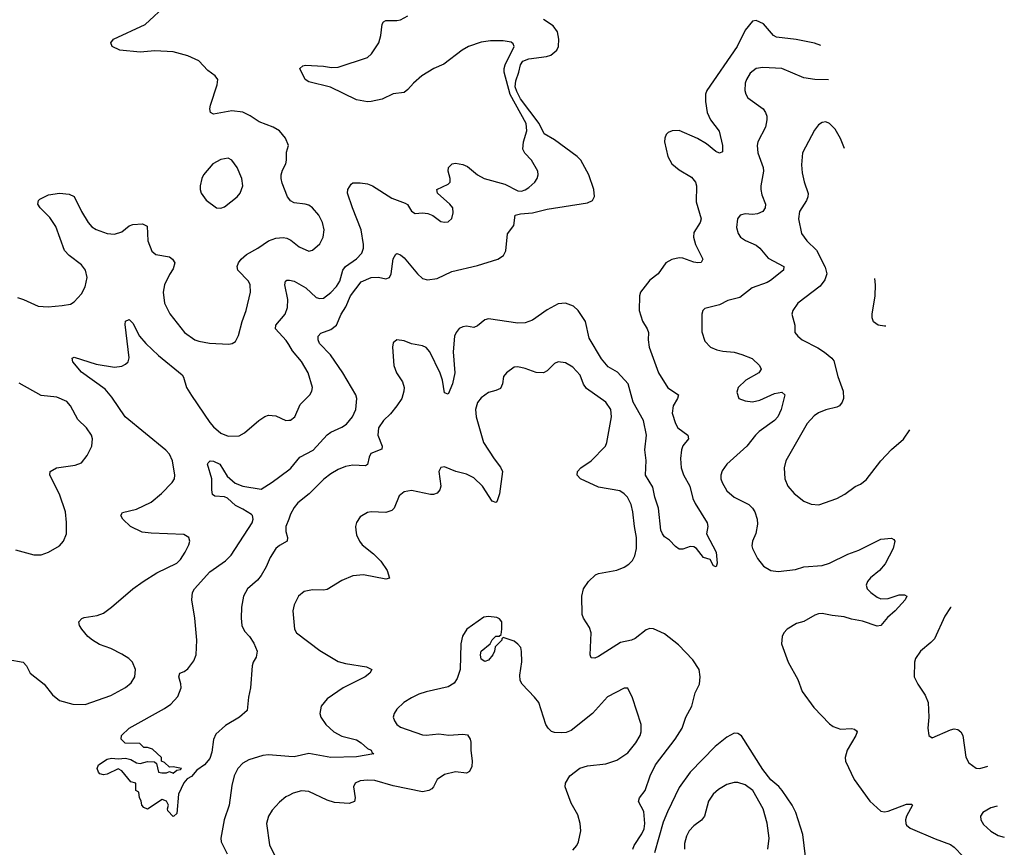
# Model space of a CAD drawing. Header units: inches. Extents: x 1649636 to 1815363, y 506543 to 641975.
# Tile 617 of 656: x 1778533 to 1783903, y 583921 to 588436. Entities that reach past the tile are written whole.
import ezdxf

# ---------------------------------------------------------------- set-up
doc = ezdxf.new("R2010")
doc.units = ezdxf.units.IN
doc.header["$MEASUREMENT"] = 0
doc.layers.add('B7578', color=7, linetype='Continuous')
doc.layers.add('B7588', color=7, linetype='Continuous')

msp = doc.modelspace()

# ---------------------------------------------------------------- linework, layer by layer
at = {"layer": 'B7578', "color": 5}
for points, elevation in [([(1780000, 587460), (1779992.5, 587470), (1779964.7, 587544.7), (1779958.1, 587570), (1779958.5, 587590), (1779965.2, 587614.8), (1779984.2, 587650), (1779988.5, 587670), (1779987.3, 587712.7), (1779998, 587750), (1779982, 587790), (1779949.4, 587830), (1779915.1, 587850), (1779838.7, 587878.7), (1779790, 587911.3), (1779750, 587931.1), (1779690, 587938.9), (1779590, 587920.7), (1779573.2, 587930), (1779569.6, 587949.7), (1779572.8, 587970), (1779610, 588081), (1779613.6, 588110), (1779599.3, 588130), (1779558.3, 588158.3), (1779510, 588211.2), (1779450, 588238.9), (1779370, 588261.1), (1779270, 588265.4), (1779190, 588258.4), (1779078, 588270), (1779037.2, 588290), (1779029, 588310), (1779044, 588330), (1779217, 588410), (1779338.6, 588521.4)], 560), ([(1778520.4, 586920.4), (1778554, 586910), (1778633.3, 586873.3), (1778688.8, 586868.8), (1778764.4, 586875.6), (1778810, 586884), (1778830, 586897.3), (1778870, 586940.7), (1778890, 586978.8), (1778900.9, 587030), (1778891.9, 587070), (1778870, 587098.3), (1778802.4, 587150), (1778776.9, 587176.9), (1778730, 587306.6), (1778696.6, 587356.6), (1778644.5, 587410), (1778632.3, 587430), (1778636, 587450), (1778643.5, 587456.5), (1778690, 587479.5), (1778750, 587488.5), (1778803.4, 587483.4), (1778830.3, 587470.3), (1778870.3, 587390), (1778906.9, 587330), (1778925.8, 587305.8), (1778950, 587290.2), (1779010, 587269.3), (1779050, 587265.4), (1779090, 587278.5), (1779130, 587310.2), (1779150, 587319.1), (1779201.7, 587321.7), (1779227.7, 587310), (1779231.7, 587230), (1779252.9, 587172.9), (1779275.3, 587155.3), (1779350, 587141.1), (1779366, 587130), (1779378, 587110), (1779370, 587076), (1779350, 587045.6), (1779323.2, 586990), (1779314.4, 586950), (1779321.6, 586890), (1779350.9, 586830.9), (1779432.2, 586730), (1779488.2, 586690), (1779510, 586681.2), (1779568.5, 586671.5), (1779673.8, 586666.2), (1779691.5, 586668.5), (1779710, 586680.7), (1779726.3, 586713.7), (1779746.2, 586790), (1779768, 586850), (1779791.8, 586950), (1779789.8, 586989.8), (1779780.9, 587010), (1779722.4, 587070), (1779718.2, 587090), (1779725.6, 587110), (1779741.4, 587130), (1779770, 587155.4), (1779831.5, 587190), (1779889.9, 587230.1), (1779930, 587244.4), (1779970, 587247.4), (1779990, 587243.7), (1780000, 587238.6)], 560), ([(1780000, 586663.5), (1779985.9, 586685.9), (1779927.2, 586750), (1779929.7, 586770), (1779980.4, 586830), (1779993.6, 586866.4), (1779994.3, 586910), (1779979.2, 586990), (1779981.6, 587010), (1779990, 587015.2), (1780000, 587015.1)], 540), ([(1778470, 584944.6), (1778551.5, 584931.5), (1778570, 584910.7), (1778590.6, 584870), (1778666, 584810), (1778712.3, 584752.3), (1778750, 584721.1), (1778822.4, 584702.4), (1778890, 584700.7), (1779030, 584748.1), (1779110, 584791.7), (1779141.6, 584818.4), (1779161.1, 584850), (1779163.5, 584890), (1779148.2, 584930), (1779127.8, 584950), (1779090, 584975.1), (1779030, 585005.3), (1778967.9, 585028), (1778929.6, 585050), (1778905.1, 585070), (1778871.8, 585110), (1778859.5, 585130), (1778856, 585150), (1778871.6, 585168.4), (1778885.1, 585174.9), (1778955.3, 585184.7), (1778990, 585197.3), (1779034, 585230), (1779149.3, 585330), (1779206.6, 585370), (1779281.3, 585418.7), (1779389.4, 585470), (1779409.5, 585490), (1779435.1, 585530), (1779455.6, 585570), (1779460.9, 585590), (1779456, 585610), (1779427.2, 585627.2), (1779250, 585634), (1779200.7, 585640.7), (1779136.2, 585670), (1779095.1, 585710), (1779083.6, 585730), (1779093.4, 585746.6), (1779170, 585766.3), (1779250, 585803.1), (1779306, 585850), (1779364.2, 585910), (1779376.4, 585930), (1779378.7, 585950), (1779365.5, 586030), (1779350, 586066.3), (1779330, 586087.3), (1779108.7, 586270), (1779035.8, 586375.8), (1778999.4, 586419.4), (1778870, 586513), (1778822.9, 586570), (1778819, 586590), (1778830, 586594.9), (1778950, 586556.5), (1779050, 586540.7), (1779090, 586546.2), (1779110, 586556), (1779125.1, 586570), (1779129.8, 586590.2), (1779107.7, 586772.3), (1779110, 586791), (1779130, 586800.7), (1779150, 586780.7), (1779186, 586710), (1779220.2, 586670), (1779290, 586603.6), (1779418.6, 586498.6), (1779426.1, 586486.1), (1779442, 586430), (1779470, 586384.6), (1779570, 586237.6), (1779590, 586214), (1779630, 586179.5), (1779670, 586163.1), (1779730, 586164.9), (1779758.2, 586181.8), (1779836.2, 586250), (1779870, 586271.8), (1779890, 586278.7), (1779930, 586274.4), (1779984.7, 586250), (1780000, 586250.3)], 540), ([(1778510, 585544), (1778610, 585517.1), (1778650, 585516.4), (1778690, 585530.4), (1778750, 585565.5), (1778772, 585590), (1778787.3, 585630), (1778788.1, 585691.9), (1778781.7, 585750), (1778750, 585846.6), (1778697.4, 585950), (1778699.6, 585970), (1778734, 585990), (1778834.9, 586005.1), (1778870, 586017.3), (1778901, 586059), (1778926, 586110), (1778929.4, 586150), (1778924.5, 586170), (1778897, 586210), (1778850, 586255.1), (1778809.6, 586330), (1778790, 586353.3), (1778736.2, 586376.2), (1778650, 586385.6), (1778530, 586453.3)], 560), ([(1780000, 585711.1), (1779984.5, 585670), (1779983.4, 585643.4), (1779994, 585610), (1779990.6, 585590), (1779950, 585567.4), (1779929.5, 585550.5), (1779898.5, 585501.5), (1779877.5, 585450), (1779850, 585402.8), (1779830, 585378.9), (1779775.8, 585330), (1779754.2, 585290), (1779742.8, 585230), (1779740.7, 585170), (1779744.4, 585130), (1779759.1, 585099.1), (1779786.4, 585070), (1779810, 585034), (1779828, 584990), (1779822, 584958), (1779806, 584930), (1779801, 584910), (1779792.2, 584790), (1779779.9, 584740.1), (1779773.4, 584666.6), (1779731, 584630), (1779654.6, 584585.4), (1779601.7, 584538.3), (1779590.2, 584509.8), (1779580, 584440), (1779570, 584405.6), (1779540.4, 584370), (1779498.7, 584341.3), (1779470, 584307.3), (1779445.5, 584294.5), (1779428.1, 584271.9), (1779398.8, 584210), (1779390, 584106), (1779374, 584090), (1779370, 584088), (1779340.4, 584120.4), (1779338, 584130), (1779344, 584150), (1779333.2, 584173.2), (1779310, 584182), (1779230, 584128), (1779210, 584138), (1779198, 584150), (1779194.6, 584174.6), (1779186, 584190), (1779182, 584222), (1779166, 584230), (1779166, 584270), (1779138, 584278), (1779090, 584337.2), (1779070, 584349), (1779010, 584319), (1778990, 584315.3), (1778970, 584322), (1778962, 584330), (1778955.3, 584350), (1778962, 584370), (1779010, 584401), (1779033.6, 584406.4), (1779070, 584402.8), (1779110, 584407.3), (1779139.1, 584399.1), (1779170, 584381), (1779190, 584378.8), (1779230, 584388), (1779267.1, 584387.1), (1779278.8, 584378.8), (1779290, 584331.3), (1779307.1, 584327.1), (1779333.6, 584326.4), (1779350, 584334), (1779370, 584324.7), (1779390, 584342), (1779410, 584344.7), (1779415.3, 584350), (1779370, 584359), (1779350, 584358), (1779323.1, 584383.1), (1779306, 584390), (1779306, 584410), (1779256.4, 584456.4), (1779230, 584466), (1779210, 584466), (1779187.3, 584487.3), (1779108.4, 584488.4), (1779086, 584510), (1779088, 584530), (1779129, 584570), (1779322.7, 584677.3), (1779357.6, 584702.4), (1779395.8, 584744.2), (1779412.5, 584790), (1779411.7, 584811.7), (1779400.4, 584850), (1779406.6, 584870), (1779430, 584879.6), (1779450, 584894.9), (1779481.9, 584938.1), (1779495, 584970), (1779498.2, 585050), (1779487.9, 585170), (1779472.4, 585270), (1779474.8, 585310), (1779486.8, 585330), (1779570, 585422.9), (1779655.6, 585484.4), (1779685.7, 585514.3), (1779800.8, 585690), (1779806.4, 585710), (1779802.6, 585730), (1779796.1, 585736.1), (1779750, 585766.2), (1779710, 585785.6), (1779665.5, 585825.5), (1779650, 585833.3), (1779596.6, 585836.6), (1779585.1, 585845.1), (1779580.5, 585870), (1779580.4, 585930), (1779557.6, 586010), (1779561.1, 586018.9), (1779571.7, 586028.3), (1779590, 586027.4), (1779623.6, 586010), (1779664.9, 585944.9), (1779707.6, 585907.6), (1779750, 585891.4), (1779850, 585874.6), (1779910, 585911.9), (1780000, 585980.3)], 520), ([(1780000, 584416.8), (1779890, 584425.1), (1779858.2, 584421.8), (1779782.3, 584397.7), (1779750, 584380.7), (1779721.6, 584350), (1779703.1, 584310), (1779690, 584258), (1779675.3, 584150), (1779647.2, 584070), (1779628.9, 583970), (1779631.8, 583950), (1779664.5, 583884.5)], 540), ([(1780000, 584204.2), (1779983.7, 584196.3), (1779950, 584167.8), (1779910, 584123.6), (1779888.9, 584090), (1779878, 584050), (1779894.8, 583934.8), (1779940.7, 583840.7), (1779966, 583810), (1779991.4, 583791.4), (1780000, 583788.1)], 560)]:
    msp.add_lwpolyline(points, dxfattribs=dict(at, elevation=elevation))
at = {"layer": 'B7578', "color": 5, "elevation": 580}
msp.add_lwpolyline([(1779670, 587679.5), (1779630, 587673.6), (1779585.5, 587650), (1779535.5, 587590), (1779526, 587570), (1779517.1, 587530), (1779516.3, 587510), (1779522, 587490), (1779550, 587450.8), (1779606, 587410), (1779630, 587408), (1779650, 587415.5), (1779718, 587470), (1779735.1, 587490), (1779749.6, 587530), (1779745.1, 587570), (1779719.5, 587630), (1779690, 587669.2)], close=True, dxfattribs=at)
at = {"layer": 'B7588', "color": 5}
for points, elevation in [([(1780000, 587015.1), (1780004.9, 587015.1), (1780030, 587009.2), (1780093.3, 586973.3), (1780150, 586920.8), (1780170, 586913.8), (1780190, 586916.5), (1780230, 586946.7), (1780260, 586980), (1780278.5, 587010), (1780295.7, 587070), (1780310, 587089.1), (1780369.3, 587130.7), (1780398, 587162), (1780407.2, 587190), (1780408.2, 587210), (1780395.2, 587290), (1780347, 587410), (1780320.4, 587490), (1780322.6, 587510), (1780341, 587539), (1780350, 587546), (1780390, 587546.5), (1780430, 587540.1), (1780457.6, 587530), (1780562, 587462), (1780635.6, 587435.6), (1780647, 587427), (1780670.3, 587390.3), (1780690, 587378.4), (1780730, 587382), (1780758.7, 587378.7), (1780786.7, 587366.7), (1780830, 587334.9), (1780850, 587330.4), (1780870, 587333.4), (1780889.6, 587350.4), (1780897.7, 587382.3), (1780895.4, 587410), (1780878.9, 587430), (1780811.8, 587490), (1780807, 587510), (1780870, 587537.6), (1780880.5, 587550), (1780880.4, 587570), (1780869.8, 587610), (1780871.4, 587628.6), (1780891.2, 587648.8), (1780910, 587652.7), (1780950, 587646.3), (1780974.1, 587634.1), (1781030.3, 587590), (1781066.7, 587570), (1781178.1, 587538.1), (1781250, 587501.7), (1781270, 587499.5), (1781290, 587507.2), (1781310, 587519.5), (1781342.4, 587550), (1781355.1, 587570), (1781360.5, 587590), (1781358, 587610), (1781323.5, 587670), (1781287.4, 587707.4), (1781277, 587730), (1781279.6, 587770), (1781298.7, 587830), (1781295.5, 587870), (1781207.2, 588027.2), (1781174.4, 588150), (1781174.2, 588170), (1781180.6, 588190), (1781229.7, 588290), (1781224, 588304), (1781213.2, 588313.2), (1781170, 588320.9), (1781099.9, 588320.1), (1781050, 588312.6), (1780980.7, 588290), (1780946, 588270), (1780846.5, 588193.5), (1780791.3, 588168.7), (1780726.7, 588130), (1780680.3, 588090), (1780650, 588054), (1780630, 588037.6), (1780569.1, 588030.9), (1780510, 588002.4), (1780450, 587989.7), (1780430, 587988.3), (1780370, 587997.7), (1780228.2, 588068.2), (1780110, 588097.2), (1780089.6, 588109.6), (1780061.2, 588170), (1780077, 588183), (1780092, 588188), (1780190, 588182.4), (1780234, 588174), (1780270, 588176.5), (1780429.2, 588230), (1780451.8, 588250), (1780490.9, 588309.1), (1780503.1, 588350), (1780508.7, 588411.3), (1780516.6, 588423.4), (1780530, 588430.3), (1780590, 588430.3), (1780610, 588434.9), (1780650, 588456.5)], 540), ([(1780000, 585980.3), (1780011.2, 585988.8), (1780060.5, 586050), (1780132.4, 586087.6), (1780210, 586171.5), (1780230, 586185.8), (1780290, 586211.9), (1780315.7, 586230), (1780348.1, 586270), (1780366.8, 586310), (1780370.9, 586370), (1780366.6, 586390), (1780294.5, 586510), (1780227.8, 586607.8), (1780167.5, 586670), (1780161, 586690), (1780160.8, 586710), (1780175.3, 586724.7), (1780230, 586745.4), (1780260.4, 586770), (1780286, 586830), (1780312.2, 586870), (1780337.4, 586930), (1780395.3, 587004.7), (1780450.1, 587030.1), (1780490, 587031.3), (1780530, 587022), (1780550.5, 587029.5), (1780558, 587050), (1780570, 587131.3), (1780583.8, 587156.2), (1780590, 587159.3), (1780610, 587152.2), (1780630, 587135.8), (1780702, 587050), (1780730, 587024.6), (1780756.7, 587016.7), (1780810, 587023.2), (1780890, 587062), (1781030, 587094.5), (1781140.7, 587130), (1781170.7, 587149.3), (1781184.5, 587175.5), (1781193.4, 587266.6), (1781226.8, 587313.2), (1781235.1, 587370), (1781263.2, 587376.8), (1781330, 587381.4), (1781410, 587401.6), (1781630, 587436.8), (1781656.1, 587450), (1781668.5, 587471.5), (1781664.1, 587510), (1781636.4, 587590), (1781592.7, 587670), (1781572.2, 587690), (1781450, 587780.2), (1781393.1, 587813.1), (1781366.6, 587870), (1781264.5, 588004.5), (1781243.4, 588043.4), (1781235, 588070), (1781238.1, 588101.9), (1781255.3, 588150), (1781263.3, 588190), (1781277.2, 588210), (1781310, 588222.7), (1781405.1, 588234.9), (1781430, 588242), (1781462, 588270), (1781470.7, 588290), (1781474, 588330), (1781466.4, 588370), (1781442, 588402), (1781390, 588436.2)], 520), ([(1782901.1, 588294.4), (1782867, 588307), (1782767.9, 588327.9), (1782660.6, 588340.6), (1782643.8, 588350), (1782590, 588412.4), (1782550, 588430.8), (1782530, 588427.1), (1782490, 588378.5), (1782445.1, 588290), (1782281, 588050), (1782272.9, 588030), (1782272.1, 587990), (1782282.2, 587930), (1782300.2, 587890), (1782347.2, 587827.2), (1782366, 587750), (1782365.2, 587714.8), (1782350, 587707.6), (1782330, 587716.3), (1782277.7, 587757.7), (1782230, 587787.9), (1782130, 587831.1), (1782092, 587830), (1782070, 587819.6), (1782059.3, 587810), (1782050.4, 587790), (1782048.9, 587770), (1782068.1, 587690), (1782089.1, 587650), (1782130, 587616.1), (1782196.2, 587576.2), (1782218.6, 587550), (1782224.1, 587530), (1782222.6, 587442.6), (1782249.3, 587350), (1782244.2, 587330), (1782210, 587274.5), (1782206.7, 587250), (1782219, 587210), (1782258.8, 587130), (1782249.1, 587110.9), (1782230.8, 587109.2), (1782210, 587112.4), (1782150, 587134), (1782130, 587135.8), (1782090, 587128.3), (1782056.1, 587110), (1782015.5, 587050), (1781970, 587014.7), (1781918.9, 586950), (1781913.1, 586930), (1781911.3, 586850), (1781930.2, 586790.2), (1781955.3, 586750), (1781962, 586730), (1781960.2, 586690), (1781966, 586650), (1782016.8, 586510), (1782067, 586427), (1782125.5, 586390), (1782121.1, 586370), (1782096, 586330), (1782090.3, 586290), (1782110, 586233), (1782122.8, 586210), (1782176.3, 586170), (1782180.5, 586150), (1782149.2, 586110.8), (1782141.5, 586090), (1782137.4, 586042.6), (1782139.7, 585990), (1782152.7, 585952.7), (1782188.1, 585890), (1782204.3, 585824.3), (1782216, 585796), (1782281.6, 585690), (1782284.9, 585670), (1782278.8, 585630), (1782331.6, 585530), (1782337.3, 585470), (1782331, 585450), (1782316.4, 585456.4), (1782298, 585490), (1782262, 585502), (1782224, 585550), (1782210, 585559.3), (1782190, 585561.2), (1782150, 585548), (1782130, 585548), (1782110, 585562), (1782076.6, 585596.6), (1782050, 585614.5), (1782038.7, 585630), (1782028.7, 585650), (1782015.8, 585770), (1781996.2, 585830), (1781985.2, 585885.2), (1781945.4, 585950), (1781949.7, 586030.3), (1781942.4, 586090), (1781951.2, 586170), (1781934.1, 586250), (1781879.3, 586350), (1781851.2, 586450), (1781793, 586513), (1781742.5, 586542.5), (1781706.4, 586586.4), (1781638.6, 586698.6), (1781618.5, 586790), (1781577.8, 586850), (1781552.2, 586872.2), (1781510, 586889.1), (1781470, 586886.4), (1781410, 586852.9), (1781330, 586796.8), (1781290, 586782.7), (1781250, 586780.8), (1781090, 586803.5), (1781070, 586798.3), (1781030, 586765.1), (1781010, 586756.9), (1780970, 586763.1), (1780950, 586760.9), (1780930, 586750.8), (1780912.8, 586730), (1780904.1, 586710), (1780896.6, 586623.4), (1780906.1, 586510), (1780892.9, 586450), (1780870, 586392.7), (1780850, 586399.3), (1780838, 586470), (1780826.8, 586506.8), (1780770, 586624.2), (1780750, 586648), (1780730, 586656.4), (1780670, 586667.6), (1780630, 586682.9), (1780590, 586689.3), (1780570, 586673.2), (1780565.3, 586650), (1780573.4, 586550), (1780587.3, 586510), (1780620.9, 586460.9), (1780628.8, 586430), (1780628.5, 586410), (1780616.5, 586370), (1780590.3, 586329.7), (1780554.4, 586285.6), (1780517.7, 586250), (1780489.5, 586210), (1780485.2, 586170), (1780510.3, 586110), (1780506.9, 586093.1), (1780448.4, 586070), (1780438, 586050), (1780430.2, 586009.8), (1780418, 586002), (1780350, 586004.6), (1780310, 585998.5), (1780270, 585982.2), (1780230, 585958.5), (1780190.7, 585929.3), (1780111, 585849), (1780050, 585799.7), (1780030, 585774.7), (1780010, 585737.6), (1780000, 585711.1)], 520), ([(1782944.7, 588106.7), (1782870, 588109.8), (1782810, 588119.3), (1782690, 588169.7), (1782585.7, 588174.3), (1782550, 588169.6), (1782516.5, 588143.5), (1782495.8, 588110), (1782488.9, 588090), (1782487.2, 588050), (1782492.2, 588030), (1782504.4, 588010), (1782587.2, 587950), (1782600.8, 587930), (1782607.1, 587910), (1782608.1, 587890), (1782600.2, 587850), (1782558, 587770), (1782554.6, 587750), (1782557.8, 587710), (1782588.2, 587630), (1782590.2, 587610), (1782574.2, 587530), (1782574.2, 587510), (1782579.7, 587479.7), (1782600.9, 587430), (1782599, 587410), (1782584.9, 587390), (1782556.3, 587376.3), (1782530, 587373.3), (1782490, 587376.3), (1782462.8, 587370), (1782446.7, 587350), (1782442, 587302), (1782450.4, 587270), (1782463.8, 587250), (1782491.3, 587231.3), (1782550, 587206.5), (1782569.4, 587189.4), (1782614.1, 587134.1), (1782700.4, 587090), (1782699.3, 587070), (1782627.7, 587012.3), (1782610, 587002.2), (1782526.8, 586973.2), (1782459.6, 586920.4), (1782395.4, 586904.6), (1782350, 586881), (1782270, 586860.9), (1782259.1, 586850), (1782253, 586830), (1782252.3, 586732.3), (1782270, 586682.8), (1782300.7, 586650), (1782334.7, 586634.7), (1782367, 586627), (1782430, 586621.1), (1782470.7, 586610), (1782527.3, 586587.3), (1782568.2, 586550), (1782577.1, 586530), (1782563.8, 586510), (1782493, 586470), (1782450.7, 586430), (1782443.4, 586403.4), (1782454.8, 586370), (1782490, 586356), (1782530, 586351.3), (1782570, 586359.7), (1782650, 586395.8), (1782670, 586400.5), (1782690, 586402.8), (1782706, 586390), (1782685, 586310), (1782666.9, 586270), (1782648.9, 586250), (1782566.3, 586190), (1782545.3, 586170), (1782498.5, 586110), (1782390, 586011.5), (1782364.8, 585975.2), (1782356.5, 585950), (1782356.5, 585930), (1782363.1, 585910), (1782390, 585865.7), (1782430, 585831.3), (1782510, 585790.2), (1782530.2, 585770), (1782541.8, 585750), (1782555.5, 585710), (1782557, 585683), (1782547.5, 585632.5), (1782528.9, 585590), (1782525.8, 585565.8), (1782528.9, 585550), (1782556.4, 585496.4), (1782590, 585454.9), (1782630, 585430.4), (1782670, 585426), (1782764.6, 585435.4), (1782810, 585450.3), (1782910, 585457.6), (1782950, 585470.3), (1783050, 585520.3), (1783110, 585541.3), (1783230, 585601.3), (1783287.1, 585607.1), (1783299.8, 585599.8), (1783306, 585590), (1783295.8, 585550), (1783252.8, 585467.2), (1783222, 585430), (1783172.4, 585390), (1783156.4, 585370), (1783148.4, 585350), (1783154.9, 585330), (1783174.4, 585310), (1783210, 585284.9), (1783230, 585276.9), (1783270, 585279), (1783330, 585298.4), (1783358, 585298), (1783370.7, 585290.7), (1783362.8, 585270), (1783307, 585210), (1783265.5, 585174.5), (1783230, 585131.3), (1783210, 585126.4), (1783130, 585154.8), (1783070, 585164.5), (1783030, 585178.6), (1782964.7, 585184.7), (1782910, 585196.3), (1782890, 585193.7), (1782870, 585187.7), (1782810, 585152), (1782770, 585141), (1782718, 585110), (1782700.4, 585090), (1782690.3, 585070), (1782687.6, 585030), (1782723.9, 584930), (1782775.8, 584835.8), (1782801.1, 584770), (1782863.4, 584683.4), (1782950, 584594.4), (1782970, 584580.3), (1783010, 584565.7), (1783070, 584568.2), (1783085.8, 584565.8), (1783097, 584557), (1783100.5, 584550), (1783092.2, 584530), (1783044.9, 584450), (1783034.4, 584410), (1783035.8, 584390), (1783083.2, 584290), (1783170, 584173.4), (1783230, 584118), (1783250, 584114.9), (1783270, 584118.4), (1783370, 584156.1), (1783395.6, 584155.6), (1783402, 584150), (1783369.3, 584090.7), (1783363.2, 584070), (1783365, 584050), (1783370, 584042), (1783390, 584025.4), (1783526.4, 583966.4), (1783610, 583935.8), (1783630, 583922.3), (1783677.4, 583870)], 540), ([(1783031.5, 587732.4), (1783010, 587787.3), (1782979.3, 587839.3), (1782950, 587869.7), (1782930, 587878), (1782910, 587875.6), (1782890, 587862), (1782867.3, 587832.7), (1782802.8, 587710), (1782796.7, 587643.3), (1782800, 587600), (1782811.1, 587551.1), (1782832.8, 587487.2), (1782831.7, 587470), (1782823.7, 587450), (1782785.8, 587390), (1782780.9, 587350), (1782796, 587270), (1782824.9, 587230), (1782877.6, 587177.6), (1782925.7, 587085.7), (1782934.6, 587050), (1782923.8, 587016.2), (1782898.8, 586981.2), (1782776.4, 586890), (1782748.9, 586850), (1782744.6, 586830), (1782759.3, 586770), (1782760.5, 586730), (1782777.1, 586710), (1782800.7, 586690), (1782885.4, 586645.4), (1782921.4, 586621.4), (1782961.3, 586590), (1782973.8, 586573.8), (1782994.3, 586490), (1783024.4, 586410), (1783025.3, 586370), (1783018.9, 586350), (1783003.8, 586330), (1782990, 586321.7), (1782930, 586306.6), (1782889.5, 586290.5), (1782865.6, 586274.4), (1782826.6, 586233.4), (1782712, 586030), (1782702, 585990), (1782704.9, 585930), (1782721.3, 585890), (1782756.4, 585850), (1782809.2, 585809.2), (1782850, 585793.1), (1782890.7, 585789.3), (1782990, 585823.2), (1783033.1, 585846.9), (1783090, 585888.7), (1783118.4, 585901.6), (1783150, 585924.9), (1783228.5, 586030), (1783288.3, 586091.7), (1783352, 586148), (1783387.5, 586198.4)], 560), ([(1780000, 587238.6), (1780012.4, 587232.4), (1780056.3, 587196.3), (1780110, 587172.7), (1780130, 587178.4), (1780170, 587213.4), (1780187.8, 587250), (1780193, 587290), (1780185.1, 587330), (1780163.5, 587370), (1780129.7, 587410), (1780110, 587423.1), (1780090, 587429.8), (1780030, 587435.9), (1780010, 587446.6), (1780000, 587460)], 560), ([(1783256.3, 586764.3), (1783250, 586764), (1783214, 586770), (1783190, 586787), (1783181.3, 586810), (1783182, 586830), (1783198.9, 586930), (1783200.4, 586990), (1783196.2, 587022.9)], 560), ([(1780000, 586250.3), (1780010, 586250.4), (1780033, 586270), (1780063.3, 586336.7), (1780115.3, 586390), (1780126.6, 586410), (1780128.8, 586430), (1780105.8, 586510), (1780070.5, 586570.5), (1780021, 586630), (1780000, 586663.5)], 540), ([(1781877, 583910), (1781883.5, 583930), (1781926.5, 583993.5), (1781937.9, 584022.1), (1781942.3, 584050), (1781936.6, 584116.6), (1781907.3, 584170), (1781913.3, 584190), (1781943.5, 584230), (1781972, 584310), (1782001.2, 584370), (1782107.9, 584510), (1782145.3, 584570), (1782165.6, 584630), (1782198.7, 584690), (1782216.9, 584763.1), (1782239.5, 584810), (1782243.6, 584850), (1782237.6, 584890), (1782203.1, 584943.1), (1782126, 585026), (1782050, 585085.1), (1781990, 585112.8), (1781970, 585114.3), (1781950, 585108), (1781890, 585060.7), (1781870, 585051.6), (1781810, 585037.7), (1781690, 584962.3), (1781670, 584953.3), (1781650, 584954), (1781644.7, 584970), (1781649.7, 585090), (1781639.5, 585119.5), (1781607.3, 585170), (1781599.6, 585190), (1781598.7, 585290), (1781607.6, 585330), (1781635.1, 585370), (1781673.1, 585406.9), (1781690, 585414.3), (1781790, 585432.7), (1781830, 585448.9), (1781854.7, 585465.3), (1781874.1, 585485.9), (1781887.1, 585510), (1781896.1, 585550), (1781897.3, 585610), (1781885, 585670), (1781876.5, 585750), (1781867.7, 585790), (1781847.1, 585830), (1781830, 585849.7), (1781805.3, 585865.3), (1781690, 585885.3), (1781591.8, 585930), (1781573, 585950), (1781574.7, 585970), (1781592.8, 585990), (1781649.7, 586030), (1781728.2, 586110), (1781735.8, 586130), (1781760.9, 586270), (1781756.8, 586310), (1781729.7, 586350), (1781623.7, 586423.7), (1781608.2, 586448.2), (1781590, 586495.8), (1781550, 586540.5), (1781510, 586563.6), (1781470, 586569.6), (1781450, 586559.6), (1781410, 586519.7), (1781390, 586508.4), (1781350, 586510.8), (1781290, 586532.7), (1781250, 586541), (1781230, 586539.7), (1781187.7, 586510), (1781170.5, 586490), (1781166.4, 586450), (1781155.8, 586424.2), (1781130, 586412), (1781090, 586402), (1781050, 586373.6), (1781030, 586347), (1781019.2, 586310), (1781022.2, 586270), (1781062.8, 586130), (1781120, 586040), (1781155.3, 585995.3), (1781165.7, 585970), (1781150, 585848.7), (1781134.4, 585805.6), (1781130, 585800.9), (1781110, 585809.6), (1781057.2, 585890), (1781010, 585936.4), (1780970, 585957.2), (1780910.8, 585970.8), (1780850, 585996.3), (1780830, 585992.7), (1780819.3, 585970), (1780828.7, 585890), (1780824.4, 585870), (1780810, 585852), (1780790, 585844.7), (1780773.8, 585846.2), (1780670, 585866.9), (1780630, 585860.5), (1780602.4, 585837.6), (1780574.9, 585770), (1780562.2, 585757.8), (1780530, 585747.7), (1780450, 585751.1), (1780430, 585747.8), (1780390, 585724.5), (1780370, 585693.2), (1780364.2, 585670), (1780365.7, 585650), (1780370, 585626), (1780385.3, 585590), (1780400.4, 585570), (1780462.3, 585522.3), (1780502, 585482), (1780536.5, 585430), (1780550, 585389.2), (1780530, 585383.6), (1780407.4, 585407.4), (1780350, 585401.4), (1780290, 585376.1), (1780210, 585327.4), (1780190, 585322.7), (1780130, 585326), (1780084.2, 585315.8), (1780052.7, 585290), (1780030, 585244), (1780023.1, 585210), (1780024.4, 585190), (1780032.4, 585110), (1780043, 585090), (1780170, 584994.3), (1780270, 584934.9), (1780310, 584922.6), (1780424.8, 584904.8), (1780453.4, 584890), (1780443, 584870), (1780417.1, 584850), (1780297.1, 584790), (1780210.5, 584730), (1780177.1, 584690), (1780170.4, 584650), (1780175.8, 584630), (1780201.5, 584590), (1780246.9, 584550), (1780290, 584527.6), (1780370, 584506.2), (1780395.8, 584490), (1780430, 584459.5), (1780450.4, 584450), (1780455.5, 584435.5), (1780464.7, 584430), (1780370, 584414), (1780230, 584410.8), (1780110, 584432.7), (1780030, 584414.6), (1780000, 584416.8)], 540), ([(1783612, 585229.9), (1783610, 585228.2), (1783578.9, 585181), (1783521.2, 585058.8), (1783502.7, 585037.3), (1783444.9, 584990), (1783418.7, 584950), (1783413.7, 584930), (1783410.5, 584850), (1783430.4, 584810), (1783470.4, 584750), (1783486.7, 584710), (1783490.4, 584630), (1783486, 584570), (1783491.3, 584530), (1783510, 584518.8), (1783610, 584562.3), (1783630, 584566.3), (1783650, 584562.6), (1783664.9, 584550), (1783675.6, 584530), (1783693, 584413), (1783710, 584381.3), (1783750, 584352.9), (1783770, 584350.3), (1783812.7, 584364.1)], 560), ([(1781550, 583904.4), (1781571.6, 583930), (1781580.7, 583950), (1781594, 584010), (1781589.5, 584050.5), (1781577.5, 584097.5), (1781540.8, 584160.8), (1781514.2, 584230), (1781507.7, 584250), (1781509.8, 584270), (1781533.3, 584310), (1781588.2, 584351.8), (1781630, 584365.2), (1781730, 584376), (1781790, 584395.6), (1781850, 584436.9), (1781893.3, 584490), (1781916.4, 584530), (1781922.2, 584550), (1781922, 584590), (1781875.3, 584735.3), (1781850, 584788.7), (1781830, 584789.2), (1781738.7, 584741.3), (1781657.1, 584650), (1781541.1, 584558.9), (1781512.3, 584547.7), (1781490, 584544.8), (1781450, 584547.1), (1781433.2, 584553.2), (1781415.1, 584570), (1781402.6, 584590), (1781363.6, 584710), (1781340.7, 584740.7), (1781273.3, 584810), (1781263, 584830), (1781260.5, 584859.5), (1781271.9, 584931.9), (1781269.5, 584989.5), (1781265.2, 585010), (1781249.5, 585029.5), (1781230, 585045.2), (1781170, 585066), (1781162, 585058), (1781162, 585050), (1781125.4, 585014.6), (1781122.8, 584990), (1781114, 584970), (1781090, 584942), (1781070, 584934), (1781050, 584948), (1781045.2, 584970), (1781049.4, 584990.6), (1781098, 585030), (1781110, 585052), (1781130, 585072), (1781147.3, 585072.7), (1781158, 585082), (1781162, 585110), (1781162, 585150), (1781150, 585168), (1781134.6, 585174.6), (1781090, 585179), (1781064.5, 585175.5), (1780971.3, 585110), (1780948.1, 585071.9), (1780938.8, 585030), (1780935.5, 584890), (1780918.9, 584841.1), (1780902.9, 584817.1), (1780870, 584795.6), (1780750, 584768.4), (1780710, 584756), (1780670, 584736.4), (1780628.4, 584710), (1780590, 584674), (1780574.4, 584650), (1780570.4, 584630), (1780576.4, 584610), (1780590, 584590.6), (1780610, 584576.4), (1780730, 584534.6), (1780750, 584532), (1780819.5, 584539.5), (1780873.2, 584533.2), (1780950, 584538), (1780974.4, 584534.4), (1780990, 584511.3), (1780993.8, 584493.8), (1780993.7, 584450), (1781000.9, 584390), (1780998.2, 584361.8), (1780985.5, 584334.5), (1780970, 584325.1), (1780910, 584332.6), (1780850, 584317.4), (1780810, 584291.6), (1780790.3, 584250), (1780780, 584240), (1780764.9, 584230), (1780730, 584223.5), (1780570, 584255.4), (1780470, 584284.5), (1780430, 584287.1), (1780390, 584282.7), (1780361.6, 584270), (1780354, 584250), (1780363.1, 584190), (1780358, 584170), (1780330, 584159.1), (1780250, 584165.3), (1780210, 584178.4), (1780110, 584225.1), (1780070, 584229.7), (1780024.2, 584215.8), (1780000, 584204.2)], 560), ([(1782817.7, 583870), (1782803.8, 583990), (1782765.3, 584110), (1782745.5, 584150), (1782691.9, 584230), (1782672.7, 584252.7), (1782629.6, 584289.6), (1782585.5, 584345.5), (1782470, 584528.5), (1782450, 584541.5), (1782430, 584542.7), (1782390, 584522.4), (1782326, 584470), (1782188.6, 584331.4), (1782130, 584246.2), (1782065.5, 584114.5), (1782042.6, 584057.4), (1781994.7, 583890)], 540), ([(1782613.3, 583910), (1782619.8, 583970), (1782610, 584052.7), (1782588.1, 584130), (1782530.7, 584230), (1782490, 584261.8), (1782450, 584275.1), (1782430, 584274.8), (1782390, 584263.8), (1782343.1, 584236.9), (1782315.6, 584210), (1782290, 584172), (1782267.4, 584090), (1782251, 584069), (1782210, 584037.4), (1782184.6, 584010), (1782170, 583981.2), (1782158.2, 583941.8), (1782157.8, 583910)], 560), ([(1783863.3, 584145.8), (1783830, 584135.8), (1783786, 584110), (1783772.4, 584090), (1783775.3, 584070), (1783790, 584044.4), (1783830, 584008.9), (1783870, 583986), (1783902.6, 583975.9)], 560)]:
    msp.add_lwpolyline(points, dxfattribs=dict(at, elevation=elevation))

doc.saveas('drawing.dxf')
